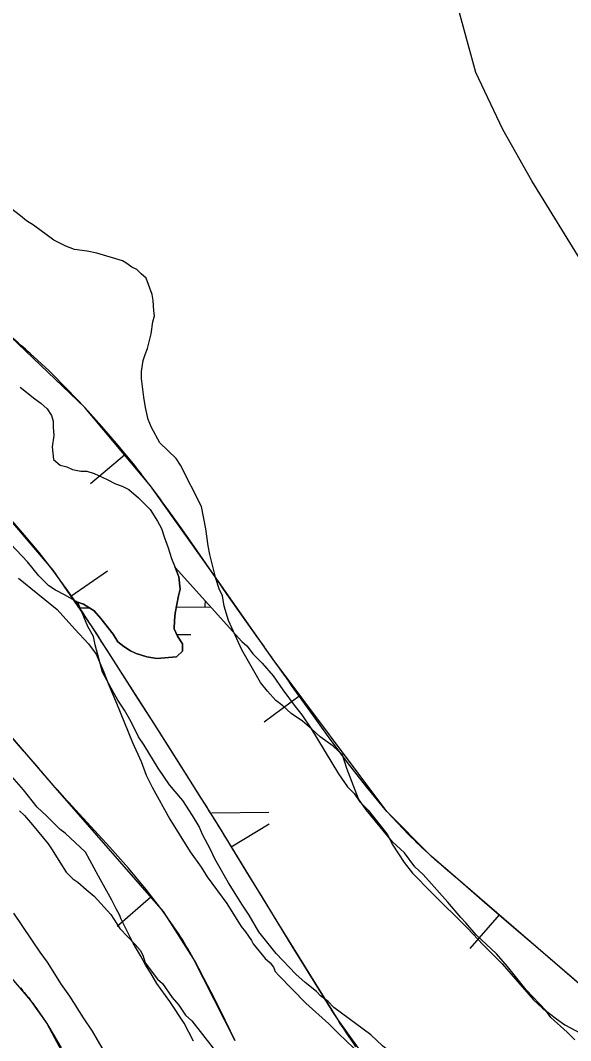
# Model space of a CAD drawing. Extents: x 3146026 to 3183936, y 897894 to 923344.
# Drawn here: x 3169758 to 3170065, y 908483 to 909054 of the extents above; entities that cross this region are included whole.
import ezdxf

# ---------------------------------------------------------------- set-up
doc = ezdxf.new("R2010")
doc.units = 0
for name, color, linetype in [('V-BORW-LINE', 7, 'Continuous'), ('V-ROAD-CNTR', 7, 'Continuous'), ('V-SITE-VEGE', 7, 'Continuous'), ('V-TOPO-SHOR', 7, 'Continuous'), ('V-WETL-SWMP', 7, 'Continuous')]:
    doc.layers.add(name, color=color, linetype=linetype)

msp = doc.modelspace()

# ---------------------------------------------------------------- linework, layer by layer
at = {"layer": 'V-BORW-LINE'}
for p, q in [((3169773.53, 908857.39), (3169763.03, 908867.12)), ((3169783.62, 908847.23), (3169773.53, 908857.39)), ((3169793.55, 908836.93), (3169783.62, 908847.23)), ((3169803.08, 908826.24), (3169793.55, 908836.93)), ((3169812.49, 908815.44), (3169803.08, 908826.24)), ((3169821.53, 908804.33), (3169812.49, 908815.44)), ((3169815.87, 908810.25), (3169796.69, 908794.21)), ((3169847.83, 908768.92), (3169839.13, 908781)), ((3169751.38, 908774.92), (3169759.68, 908765.4)), ((3169759.68, 908765.4), (3169767.84, 908755.78)), ((3169856.37, 908756.73), (3169847.83, 908768.92)), ((3169767.84, 908755.78), (3169775.53, 908745.79)), ((3169864.85, 908744.5), (3169856.37, 908756.73)), ((3169775.53, 908745.79), (3169783.03, 908735.66)), ((3169785.71, 908731.21), (3169806.29, 908745.41)), ((3169873.33, 908732.27), (3169864.85, 908744.5)), ((3169783.03, 908735.66), (3169790.16, 908725.25)), ((3169881.85, 908720.08), (3169873.33, 908732.27)), ((3169890.45, 908707.95), (3169881.85, 908720.08)), ((3169805.91, 908700.97), (3169814.72, 908687.21)), ((3169814.72, 908687.21), (3169823.52, 908673.44)), ((3169919.62, 908666.91), (3169909.33, 908681.36)), ((3169823.52, 908673.44), (3169832.31, 908659.67)), ((3169914.06, 908675.74), (3169894.03, 908660.78)), ((3169930.03, 908652.55), (3169919.62, 908666.91)), ((3169832.31, 908659.67), (3169841.07, 908645.89)), ((3169759.31, 908644.72), (3169751.05, 908654.31)), ((3169940.52, 908638.25), (3169930.03, 908652.55)), ((3169767.57, 908635.11), (3169759.31, 908644.72)), ((3169841.07, 908645.89), (3169849.82, 908632.11)), ((3169951.45, 908624.4), (3169940.52, 908638.25)), ((3169849.82, 908632.11), (3169858.53, 908618.29)), ((3169962.63, 908610.74), (3169951.45, 908624.4)), ((3169796.93, 908602.33), (3169786.34, 908613.88)), ((3169974.68, 908597.88), (3169962.63, 908610.74)), ((3169807.49, 908590.75), (3169796.93, 908602.33)), ((3169875.47, 908590.88), (3169896.8, 908603.93)), ((3169817.93, 908579.07), (3169807.49, 908590.75)), ((3169875.69, 908590.65), (3169884.15, 908576.84)), ((3169827.83, 908567.05), (3169817.93, 908579.07)), ((3169884.15, 908576.84), (3169892.58, 908563)), ((3170017.3, 908559.86), (3170002.36, 908572.79)), ((3169837.51, 908554.84), (3169827.83, 908567.05)), ((3169830.5, 908562.88), (3169811.65, 908546.45)), ((3169892.58, 908563), (3169901, 908549.16)), ((3170032.27, 908546.97), (3170017.3, 908559.86)), ((3169846.32, 908541.99), (3169837.51, 908554.84)), ((3170025.46, 908552.91), (3170009.11, 908534)), ((3169901, 908549.16), (3169909.45, 908535.33)), ((3170047.25, 908534.08), (3170032.27, 908546.97)), ((3169909.45, 908535.33), (3169917.93, 908521.52)), ((3170062.24, 908521.22), (3170047.25, 908534.08)), ((3169917.93, 908521.52), (3169926.5, 908507.76)), ((3170077.22, 908508.35), (3170062.24, 908521.22)), ((3169866.28, 908505.61), (3169860.34, 908517.15)), ((3169872.05, 908494.01), (3169866.28, 908505.61)), ((3169767.91, 908498.61), (3169772.31, 908492.05)), ((3169772.31, 908492.05), (3169776.34, 908485.27)), ((3169877.79, 908482.39), (3169872.05, 908494.01)), ((3169776.34, 908485.27), (3169780.27, 908478.43))]:
    msp.add_line(p, q, dxfattribs=at)
for points in [[(3169793.55, 908836.93), (3169752.23, 908876.52)], [(3169830.3, 908793), (3169793.55, 908836.93)], [(3169864.85, 908744.5), (3169830.3, 908793)], [(3169751.07, 908774.69), (3169775.61, 908745.85)], [(3169775.61, 908745.85), (3169797.09, 908714.72)], [(3169899.06, 908695.82), (3169864.85, 908744.5)], [(3169797.09, 908714.72), (3169832.31, 908659.67)], [(3169962.64, 908610.71), (3169899.06, 908695.82)], [(3169775.87, 908625.54), (3169742.73, 908663.87)], [(3169832.31, 908659.67), (3169867.18, 908604.44)], [(3169837.52, 908554.82), (3169775.87, 908625.54)], [(3169987.45, 908585.76), (3169962.64, 908610.71)], [(3169867.18, 908604.44), (3169901, 908549.16)], [(3170047.25, 908534.08), (3169987.45, 908585.76)], [(3169854.28, 908528.62), (3169837.52, 908554.82)], [(3169901, 908549.16), (3169935.14, 908494.05)], [(3169739.66, 908532.47), (3169763.23, 908504.96)], [(3170107.21, 908482.64), (3170047.25, 908534.08)], [(3169877.79, 908482.39), (3169854.28, 908528.62)], [(3169763.23, 908504.96), (3169772.33, 908492.05)], [(3169772.33, 908492.05), (3169794.61, 908450.32)], [(3169935.14, 908494.05), (3169977.42, 908435.4)]]:
    msp.add_lwpolyline(points, dxfattribs=at)
for points in [[(3169763.03, 908867.12), (3169752.23, 908876.52), (3169740.73, 908886)], [(3169839.13, 908781), (3169830.3, 908793), (3169821.53, 908804.33)], [(3169790.16, 908725.25), (3169797.09, 908714.72), (3169805.91, 908700.97)], [(3169909.33, 908681.36), (3169899.06, 908695.82), (3169890.45, 908707.95)], [(3169786.34, 908613.88), (3169775.87, 908625.54), (3169767.57, 908635.11)], [(3169858.53, 908618.29), (3169867.18, 908604.44), (3169875.69, 908590.65)], [(3170002.36, 908572.79), (3169987.45, 908585.76), (3169974.68, 908597.88)], [(3169860.34, 908517.15), (3169854.28, 908528.62), (3169846.32, 908541.99)], [(3169757.53, 908512.01), (3169763.23, 908504.96), (3169767.91, 908498.61)], [(3169926.5, 908507.76), (3169935.14, 908494.05), (3169945.12, 908478.97)]]:
    msp.add_spline(points, degree=3, dxfattribs=at)
at = {"layer": 'V-ROAD-CNTR'}
msp.add_lwpolyline([(3170533.72, 908217.07), (3170469.03, 908320.61), (3170403.26, 908407.59), (3170369.34, 908444.5), (3170331.43, 908482.83), (3170311.8, 908505.09), (3170300.91, 908520.72), (3170296.59, 908532.51), (3170292.47, 908546.31), (3170285.22, 908570.3), (3170273.8, 908596.7), (3170262.72, 908614.33), (3170230.29, 908668.59), (3170196.14, 908735.44), (3170149.02, 908803.95), (3170093.18, 908883.49), (3170043.74, 908963.8), (3170027.53, 908992.42), (3170012.34, 909024.44), (3169998.85, 909074.41)], dxfattribs=at)
at = {"layer": 'V-SITE-VEGE'}
for points in [[(3169873.91, 908717.61), (3169871.56, 908725.77), (3169870.63, 908731.53), (3169868.73, 908735.38), (3169866.85, 908741.15), (3169863.57, 908754.6), (3169862.63, 908759.4), (3169861.25, 908769), (3169858.92, 908781.48), (3169847.06, 908804.57), (3169844.68, 908808.42), (3169835.61, 908817.11), (3169830.87, 908825.77), (3169828.97, 908830.09), (3169827.57, 908836.82), (3169826.64, 908842.58), (3169825.26, 908853.14), (3169825.28, 908856.98), (3169826.28, 908863.21), (3169827.26, 908866.56), (3169828.71, 908869.91), (3169830.68, 908878.05), (3169831.67, 908884.76), (3169832.65, 908888.11), (3169832.19, 908890.99), (3169831.74, 908896.75), (3169831.28, 908900.11), (3169827.97, 908909.24), (3169825.11, 908911.66), (3169822.72, 908914.07), (3169819.85, 908915.52), (3169816.51, 908917.94), (3169814.6, 908918.91), (3169800.23, 908923.31), (3169794.96, 908924.3), (3169787.77, 908925.3), (3169782.99, 908927.24), (3169776.29, 908930.63), (3169764.82, 908938.85), (3169761, 908941.27), (3169757.66, 908944.17), (3169751.93, 908948.52)], [(3169756.53, 908741.28), (3169778.02, 908723.9), (3169788.03, 908712.81), (3169795.66, 908704.61), (3169799.94, 908698.83), (3169804.2, 908688.73), (3169806.56, 908682.48), (3169811.3, 908671.43), (3169820.29, 908649.31), (3169825.03, 908638.74), (3169827.86, 908631.04), (3169831.18, 908624.31), (3169841.16, 908606.51), (3169852.57, 908588.22), (3169858.75, 908579.55), (3169862.08, 908574.25), (3169873.03, 908559.32), (3169881.11, 908546.33), (3169883.49, 908543.44), (3169886.82, 908538.62), (3169887.77, 908536.7), (3169894.44, 908528.51), (3169897.31, 908526.09), (3169899.21, 908523.68), (3169900.16, 908521.28), (3169902.07, 908518.87), (3169917.33, 908503.44), (3169930.21, 908491.85), (3169935.46, 908486.55), (3169944.05, 908478.35)], [(3170067.82, 908482.93), (3170063.53, 908487.28), (3170054.46, 908495.48), (3170051.61, 908499.33), (3170040.64, 908510.91), (3170030.16, 908523.91), (3170023.96, 908531.14), (3170012.51, 908541.76), (3170006.79, 908548.51), (3170003.93, 908551.4), (3169996.79, 908560.07), (3169982.96, 908575.5), (3169978.19, 908579.84), (3169972.48, 908587.55), (3169965.79, 908593.82), (3169951.02, 908611.65), (3169946.74, 908617.91), (3169940.12, 908634.74), (3169937.77, 908642.42), (3169932.52, 908647.25), (3169925.35, 908652.57), (3169920.58, 908656.91), (3169915.33, 908661.25), (3169909.12, 908665.61), (3169904.34, 908669.95), (3169900.52, 908672.85), (3169895.76, 908678.15), (3169891.95, 908682.97), (3169881.49, 908701.25), (3169873.91, 908717.61)], [(3169854.38, 908482.2), (3169849.15, 908492.31), (3169841.07, 908504.34), (3169833.93, 908514.45), (3169830.6, 908520.23), (3169827.75, 908524.56), (3169824.9, 908529.85), (3169820.62, 908537.07), (3169813.98, 908550.54), (3169813.04, 908552.94), (3169811.14, 908556.31), (3169808.77, 908561.12), (3169801.17, 908574.59), (3169794.05, 908588.06), (3169782.59, 908598.68), (3169779.73, 908600.62), (3169772.1, 908608.33), (3169766.85, 908613.16), (3169759.23, 908622.79), (3169750.17, 908633.4)]]:
    msp.add_lwpolyline(points, dxfattribs=at)
at = {"layer": 'V-TOPO-SHOR'}
for points in [[(3169757.38, 908848.22), (3169765.68, 908841.69), (3169768.91, 908839.36), (3169772.59, 908836.1), (3169774.88, 908832.38), (3169775.79, 908829.14), (3169775.78, 908825.9), (3169776.21, 908821.26), (3169775.25, 908814.79), (3169776.14, 908807.84), (3169779.82, 908804.58), (3169783.52, 908803.63), (3169786.75, 908802.23), (3169791.37, 908801.27), (3169794.62, 908801.26), (3169798.77, 908799.85), (3169806.16, 908796.56), (3169810.78, 908794.22), (3169814.47, 908792.81), (3169818.17, 908790.94), (3169823.7, 908786.28), (3169830.14, 908779.76), (3169834.27, 908773.26), (3169836.56, 908769.08), (3169837.92, 908764.45), (3169840.21, 908758.42), (3169842.02, 908752.39), (3169844.14, 908747.23)], [(3169788.81, 908728.32), (3169782.66, 908731.89), (3169777.12, 908734.7), (3169773.43, 908737.03), (3169767.9, 908742.62), (3169761.47, 908750.52), (3169752.26, 908760.29)], [(3169844.14, 908747.23), (3169846.13, 908742.18), (3169847.02, 908735.23), (3169846.07, 908731.53), (3169844.17, 908721.82), (3169843.68, 908717.66), (3169843.66, 908713.03), (3169845.48, 908708.85), (3169848.24, 908704.67), (3169848.21, 908700.51), (3169844.96, 908697.29), (3169833.84, 908696.42), (3169828.29, 908697.38), (3169822.29, 908699.26), (3169819.05, 908700.67), (3169815.36, 908703.01), (3169812.14, 908705.8), (3169809.38, 908709.98), (3169802.49, 908718.82), (3169798.81, 908723), (3169792.81, 908726.74), (3169789.12, 908728.15), (3169788.81, 908728.32)], [(3169756.99, 908611.21), (3169759.75, 908608.42), (3169764.35, 908603.3), (3169773.09, 908592.61), (3169775.38, 908589.35), (3169779.51, 908582.39), (3169783.18, 908576.81), (3169786.87, 908573.09), (3169789.63, 908571.22), (3169794.24, 908567.03), (3169798.85, 908563.3), (3169808.05, 908553.07), (3169813.09, 908545.17), (3169821.84, 908536.32), (3169824.6, 908533.07), (3169825.97, 908530.28), (3169827.34, 908526.11), (3169834.23, 908516.81), (3169836.99, 908514.48), (3169842.51, 908506.58), (3169846.19, 908502.4), (3169849.86, 908496.82), (3169853.54, 908493.56), (3169865.49, 908478.22)], [(3169805.3, 908474.85), (3169797.96, 908487.85), (3169792.91, 908495.29), (3169785.11, 908507.37), (3169780.52, 908513.87), (3169772.72, 908526.41), (3169768.58, 908531.99), (3169753.89, 908553.83)]]:
    msp.add_lwpolyline(points, dxfattribs=at)
at = {"layer": 'V-WETL-SWMP'}
for p, q in [((3169790.88, 908724.66), (3169796.06, 908724.72)), ((3169844.83, 908725.2), (3169863.79, 908725.39)), ((3169845.08, 908709.77), (3169852.98, 908709.85)), ((3169864.57, 908609.96), (3169896.57, 908610.28))]:
    msp.add_line(p, q, dxfattribs=at)
for points in [[(3169916.8, 908515.06), (3169911.73, 908519.72), (3169900.69, 908531.35), (3169891.04, 908543.44), (3169885.53, 908552.73), (3169881.86, 908558.31), (3169874.06, 908570.85), (3169866.27, 908584.32), (3169863.98, 908589.42), (3169859.4, 908597.78), (3169857.57, 908602.42), (3169853.9, 908608.46), (3169848.39, 908616.82), (3169841.04, 908625.66), (3169834.61, 908634.95), (3169826.81, 908647.95), (3169823.6, 908652.6), (3169819.48, 908660.96), (3169815.81, 908667.46), (3169812.14, 908673.03), (3169809.39, 908677.68), (3169803.43, 908688.82), (3169799.35, 908704.12), (3169798.45, 908708.75), (3169795.24, 908714.32), (3169789.76, 908727.32), (3169788.82, 908728.32), (3169789.12, 908728.15), (3169792.81, 908726.74), (3169798.81, 908723), (3169802.49, 908718.82), (3169809.38, 908709.98), (3169812.14, 908705.8), (3169815.36, 908703.01), (3169819.05, 908700.67), (3169822.29, 908699.26), (3169828.29, 908697.38), (3169833.84, 908696.42), (3169844.96, 908697.29), (3169848.21, 908700.51), (3169848.24, 908704.67), (3169845.48, 908708.86), (3169843.66, 908713.03), (3169843.68, 908717.66), (3169844.17, 908721.82), (3169846.07, 908731.53), (3169847.02, 908735.23), (3169846.13, 908742.18), (3169844.14, 908747.23), (3169881.4, 908705.82), (3169884.17, 908703.49), (3169887.84, 908698.85), (3169892.91, 908693.73), (3169898.89, 908686.75), (3169904.4, 908678.85), (3169911.29, 908669.55), (3169914.97, 908664.9), (3169920.02, 908657.47), (3169935.61, 908631.92), (3169940.66, 908624.49), (3169944.35, 908620.76), (3169947.56, 908616.12), (3169952.16, 908611.46), (3169962.74, 908597.98), (3169965.94, 908591.94), (3169972.37, 908582.19), (3169976.96, 908576.14), (3169987.55, 908565.44), (3170007.81, 908545.42), (3170016.55, 908536.11), (3170027.14, 908525.41), (3170044.62, 908505.4), (3170049.68, 908500.75), (3170057.52, 908494.69), (3170062.13, 908491.42), (3170070.9, 908486.74)], [(3170079.81, 908360.47), (3170058.15, 908377.72), (3170054, 908380.52), (3170048.47, 908386.11), (3170034.19, 908398.22), (3170013.93, 908416.85), (3169999.2, 908431.74), (3169992.76, 908440.58), (3169990.47, 908444.75), (3169976.68, 908462.42), (3169972.55, 908468), (3169965.18, 908475.45), (3169960.12, 908479.64), (3169953.67, 908485.69), (3169932.92, 908501.09), (3169929.7, 908504.34), (3169925.55, 908507.61), (3169923.25, 908509.93), (3169916.8, 908515.06)]]:
    msp.add_lwpolyline(points, dxfattribs=at)
msp.add_arc((3169896.06, 908726.19), 35.25, 176.0665, 181.3429, dxfattribs=at)

doc.saveas('drawing.dxf')
